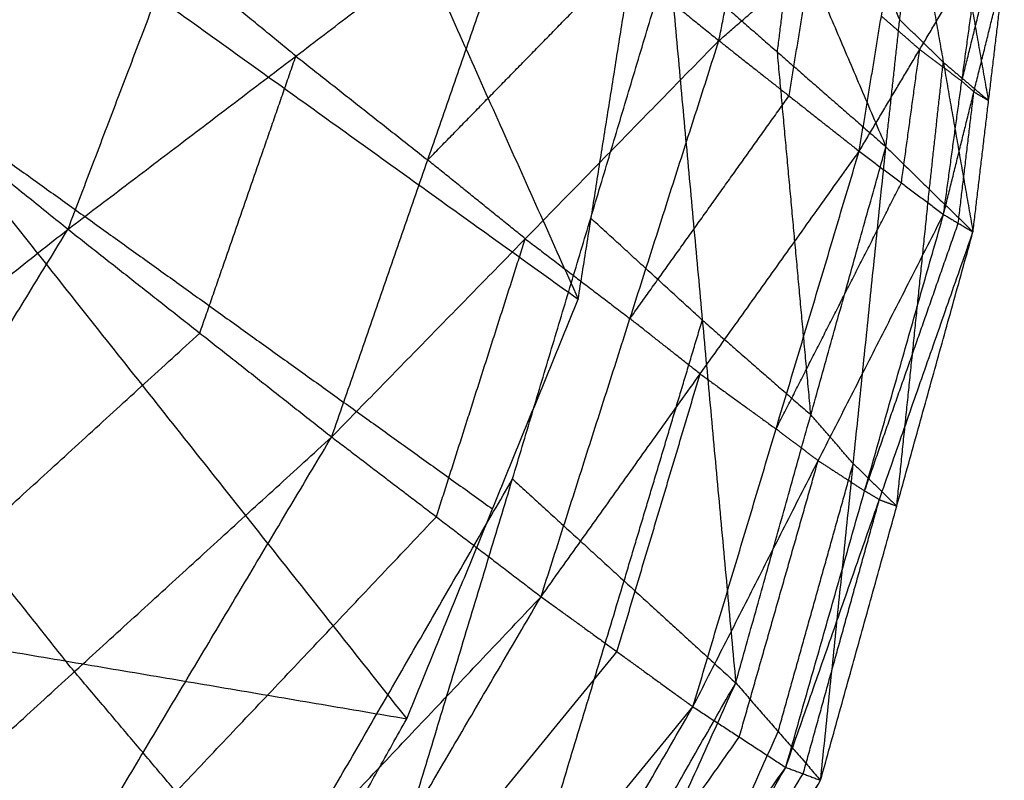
# Model space of a CAD drawing. Header units: millimetres. Extents: x -106 to 110, y -96 to 120.
# Tile 637 of 656: x 81.21 to 82.51, y -58.43 to -57.43. Entities that reach past the tile are written whole.
import ezdxf

# ---------------------------------------------------------------- set-up
doc = ezdxf.new("R2010")
doc.units = ezdxf.units.MM
doc.header["$MEASUREMENT"] = 0
doc.layers.add('Default', color=7, linetype='Continuous', true_color=0x000000)

msp = doc.modelspace()

# ---------------------------------------------------------------- linework, layer by layer
at = {"layer": 'Default'}
for points in [[(81.1479, -56.0111, 11.9987), (81.5475, -56.9032, 11.9248), (81.9471, -57.7952, 11.851)], [(81.9471, -57.7952, 11.851), (82.0369, -57.231, 12.2736), (82.1266, -56.6668, 12.6961)], [(80.4024, -56.6862, 10.753), (81.0616, -57.5177, 11.1652), (81.7208, -58.3491, 11.5774)], [(80.4024, -56.6862, 10.753), (81.1748, -57.2407, 11.302), (81.9471, -57.7952, 11.851)], [(81.2739, -57.7028, 13.7105), (81.4117, -57.3407, 13.7398), (81.5496, -56.9786, 13.7692)], [(82.1074, -57.0183, 12.3951), (82.2303, -57.3062, 12.4178), (82.3532, -57.594, 12.4405)], [(82.1328, -57.4538, 13.4772), (82.1685, -57.2737, 13.5292), (82.2042, -57.0936, 13.5811)], [(82.3714, -57.4262, 12.5582), (82.31, -57.2823, 12.5468), (82.2485, -57.1383, 12.5354)], [(81.2739, -57.7028, 13.7105), (81.5746, -57.4743, 13.6799), (81.8752, -57.2458, 13.6493)], [(81.6218, -57.977, 13.5386), (81.7485, -57.6114, 13.594), (81.8752, -57.2458, 13.6493)], [(81.8752, -57.2458, 13.6493), (82.004, -57.3498, 13.5633), (82.1328, -57.4538, 13.4772)], [(82.1328, -57.4538, 13.4772), (82.2546, -57.3485, 13.443), (82.3764, -57.2431, 13.4088)], [(82.3179, -57.5998, 13.2713), (82.3472, -57.4215, 13.34), (82.3764, -57.2431, 13.4088)], [(82.3532, -57.594, 12.4405), (82.3714, -57.4262, 12.5582), (82.3897, -57.2584, 12.6758)], [(82.3897, -57.2584, 12.6758), (82.4289, -57.4824, 12.7527), (82.4681, -57.7064, 12.8296)], [(82.21, -57.4689, 12.29), (82.2202, -57.3875, 12.3539), (82.2303, -57.3062, 12.4178)], [(82.4887, -57.533, 12.9277), (82.4691, -57.421, 12.8892), (82.4495, -57.309, 12.8508)], [(82.3179, -57.5998, 13.2713), (82.3978, -57.4656, 13.245), (82.4776, -57.3313, 13.2187)], [(82.4292, -57.6833, 13.0499), (82.4534, -57.5073, 13.1343), (82.4776, -57.3313, 13.2187)], [(81.5746, -57.4743, 13.6799), (81.4931, -57.4075, 13.7099), (81.4117, -57.3407, 13.7398)], [(81.7485, -57.6114, 13.594), (81.8762, -57.4806, 13.5786), (82.004, -57.3498, 13.5633)], [(81.8604, -58.0325, 11.7235), (81.9636, -57.6882, 11.9315), (82.0669, -57.3439, 12.1396)], [(82.0669, -57.3439, 12.1396), (82.1109, -57.8228, 12.098), (82.155, -58.3017, 12.0564)], [(82.0669, -57.3439, 12.1396), (82.21, -57.4689, 12.29), (82.3532, -57.594, 12.4405)], [(82.2253, -57.5268, 13.3743), (82.24, -57.4376, 13.4086), (82.2546, -57.3485, 13.443)], [(82.4534, -57.5073, 13.1343), (82.4734, -57.4264, 13.1283), (82.4935, -57.3455, 13.1222)], [(82.4292, -57.6833, 13.0499), (82.4693, -57.5215, 13.0378), (82.5094, -57.3597, 13.0258)], [(82.4681, -57.7064, 12.8296), (82.4887, -57.533, 12.9277), (82.5094, -57.3597, 13.0258)], [(80.8612, -57.3694, 13.8063), (81.0676, -57.5361, 13.7584), (81.2739, -57.7028, 13.7105)], [(82.3978, -57.4656, 13.245), (82.3725, -57.4435, 13.2925), (82.3472, -57.4215, 13.34)], [(82.4289, -57.4824, 12.7527), (82.4001, -57.4543, 12.6554), (82.3714, -57.4262, 12.5582)], [(80.6111, -57.4412, 10.8096), (80.9407, -57.8569, 11.0157), (81.2703, -58.2726, 11.2218)], [(81.6218, -57.977, 13.5386), (81.8773, -57.7154, 13.5079), (82.1328, -57.4538, 13.4772)], [(81.8981, -58.1879, 13.3108), (82.0154, -57.8208, 13.394), (82.1328, -57.4538, 13.4772)], [(82.1328, -57.4538, 13.4772), (82.2253, -57.5268, 13.3743), (82.3179, -57.5998, 13.2713)], [(82.2541, -57.9478, 12.2485), (82.2321, -57.7084, 12.2693), (82.21, -57.4689, 12.29)], [(82.3736, -57.6416, 13.1606), (82.3857, -57.5536, 13.2028), (82.3978, -57.4656, 13.245)], [(82.3978, -57.4656, 13.245), (82.4256, -57.4865, 13.1896), (82.4534, -57.5073, 13.1343)], [(81.4478, -57.8399, 13.6245), (81.5112, -57.6571, 13.6522), (81.5746, -57.4743, 13.6799)], [(81.5746, -57.4743, 13.6799), (81.6615, -57.5428, 13.6369), (81.7485, -57.6114, 13.594)], [(82.4106, -57.6502, 12.635), (82.4197, -57.5663, 12.6939), (82.4289, -57.4824, 12.7527)], [(82.4289, -57.4824, 12.7527), (82.4588, -57.5077, 12.8402), (82.4887, -57.533, 12.9277)], [(82.4693, -57.5215, 13.0378), (82.4613, -57.5144, 13.0861), (82.4534, -57.5073, 13.1343)], [(81.0616, -57.5177, 11.1652), (81.4478, -57.7949, 11.4397), (81.834, -58.0721, 11.7142)], [(82.4486, -57.6949, 12.9397), (82.459, -57.6082, 12.9888), (82.4693, -57.5215, 13.0378)], [(82.4693, -57.5215, 13.0378), (82.479, -57.5273, 12.9828), (82.4887, -57.533, 12.9277)], [(82.0154, -57.8208, 13.394), (82.1204, -57.6738, 13.3842), (82.2253, -57.5268, 13.3743)], [(82.155, -58.3017, 12.0564), (82.2541, -57.9478, 12.2485), (82.3532, -57.594, 12.4405)], [(82.267, -58.4303, 12.5097), (82.3101, -58.0122, 12.4751), (82.3532, -57.594, 12.4405)], [(82.3532, -57.594, 12.4405), (82.4106, -57.6502, 12.635), (82.4681, -57.7064, 12.8296)], [(81.8773, -57.7154, 13.5079), (81.8129, -57.6634, 13.5509), (81.7485, -57.6114, 13.594)], [(81.8981, -58.1879, 13.3108), (82.108, -57.8938, 13.2911), (82.3179, -57.5998, 13.2713)], [(82.0985, -58.3332, 13.0492), (82.2082, -57.9665, 13.1603), (82.3179, -57.5998, 13.2713)], [(82.3179, -57.5998, 13.2713), (82.3736, -57.6416, 13.1606), (82.4292, -57.6833, 13.0499)], [(82.2082, -57.9665, 13.1603), (82.2909, -57.8041, 13.1604), (82.3736, -57.6416, 13.1606)], [(82.3675, -58.0683, 12.6696), (82.3891, -57.8593, 12.6523), (82.4106, -57.6502, 12.635)], [(82.1109, -57.8228, 12.098), (82.0373, -57.7555, 12.0148), (81.9636, -57.6882, 11.9315)], [(82.0985, -58.3332, 13.0492), (82.2638, -58.0083, 13.0495), (82.4292, -57.6833, 13.0499)], [(82.221, -58.4132, 12.7756), (82.3251, -58.0483, 12.9127), (82.4292, -57.6833, 13.0499)], [(82.4292, -57.6833, 13.0499), (82.4486, -57.6949, 12.9397), (82.4681, -57.7064, 12.8296)], [(80.0273, -58.6873, 13.8041), (80.6506, -58.195, 13.7573), (81.2739, -57.7028, 13.7105)], [(80.4515, -59.0457, 13.6639), (80.8627, -58.3742, 13.6872), (81.2739, -57.7028, 13.7105)], [(81.2739, -57.7028, 13.7105), (81.4478, -57.8399, 13.6245), (81.6218, -57.977, 13.5386)], [(82.3251, -58.0483, 12.9127), (82.3868, -57.8716, 12.9262), (82.4486, -57.6949, 12.9397)], [(81.76, -58.0824, 13.4247), (81.8186, -57.8989, 13.4663), (81.8773, -57.7154, 13.5079)], [(81.8773, -57.7154, 13.5079), (81.9464, -57.7681, 13.451), (82.0154, -57.8208, 13.394)], [(82.221, -58.4132, 12.7756), (82.3445, -58.0598, 12.8026), (82.4681, -57.7064, 12.8296)], [(82.267, -58.4303, 12.5097), (82.3675, -58.0683, 12.6696), (82.4681, -57.7064, 12.8296)], [(81.7208, -58.3491, 11.5774), (81.834, -58.0721, 11.7142), (81.9471, -57.7952, 11.851)], [(82.0077, -58.1671, 11.89), (82.0593, -57.9949, 11.994), (82.1109, -57.8228, 12.098)], [(82.108, -57.8938, 13.2911), (82.0617, -57.8573, 13.3426), (82.0154, -57.8208, 13.394)], [(82.1109, -57.8228, 12.098), (82.1825, -57.8853, 12.1732), (82.2541, -57.9478, 12.2485)], [(80.8627, -58.3742, 13.6872), (81.1552, -58.107, 13.6559), (81.4478, -57.8399, 13.6245)], [(81.9983, -58.2605, 13.18), (82.0532, -58.0772, 13.2355), (82.108, -57.8938, 13.2911)], [(82.108, -57.8938, 13.2911), (82.1581, -57.9302, 13.2257), (82.2082, -57.9665, 13.1603)], [(82.3101, -58.0122, 12.4751), (82.2821, -57.98, 12.3618), (82.2541, -57.9478, 12.2485)], [(82.2638, -58.0083, 13.0495), (82.236, -57.9874, 13.1049), (82.2082, -57.9665, 13.1603)], [(80.4515, -59.0457, 13.6639), (81.0366, -58.5113, 13.6013), (81.6218, -57.977, 13.5386)], [(80.8078, -59.3404, 13.4393), (81.2148, -58.6587, 13.4889), (81.6218, -57.977, 13.5386)], [(81.6218, -57.977, 13.5386), (81.76, -58.0824, 13.4247), (81.8981, -58.1879, 13.3108)], [(82.1597, -58.3732, 12.9124), (82.2118, -58.1907, 12.9809), (82.2638, -58.0083, 13.0495)], [(82.211, -58.366, 12.2831), (82.2605, -58.1891, 12.3791), (82.3101, -58.0122, 12.4751)], [(82.2638, -58.0083, 13.0495), (82.2945, -58.0283, 12.9811), (82.3251, -58.0483, 12.9127)], [(82.3101, -58.0122, 12.4751), (82.3388, -58.0402, 12.5724), (82.3675, -58.0683, 12.6696)], [(81.0651, -59.411, 11.2723), (81.4627, -58.7217, 11.4979), (81.8604, -58.0325, 11.7235)], [(81.3571, -59.6961, 11.6538), (81.6087, -58.8643, 11.6886), (81.8604, -58.0325, 11.7235)], [(81.8604, -58.0325, 11.7235), (82.0077, -58.1671, 11.89), (82.155, -58.3017, 12.0564)], [(82.3445, -58.0598, 12.8026), (82.3348, -58.054, 12.8576), (82.3251, -58.0483, 12.9127)], [(82.244, -58.4217, 12.6426), (82.2942, -58.2408, 12.7226), (82.3445, -58.0598, 12.8026)], [(82.3445, -58.0598, 12.8026), (82.356, -58.0641, 12.7361), (82.3675, -58.0683, 12.6696)], [(81.2148, -58.6587, 13.4889), (81.4874, -58.3705, 13.4568), (81.76, -58.0824, 13.4247)], [(81.756, -58.9989, 11.8551), (81.8819, -58.583, 11.8725), (82.0077, -58.1671, 11.89)], [(80.8078, -59.3404, 13.4393), (81.353, -58.7641, 13.3751), (81.8981, -58.1879, 13.3108)], [(80.8197, -58.1962, 10.8662), (81.1167, -58.5474, 11.1272), (81.4137, -58.8986, 11.3882)], [(80.8197, -58.1962, 10.8662), (81.2703, -58.2726, 11.2218), (81.7208, -58.3491, 11.5774)], [(81.0901, -59.5671, 13.1537), (81.4941, -58.8775, 13.2323), (81.8981, -58.1879, 13.3108)], [(81.8981, -58.1879, 13.3108), (81.9983, -58.2605, 13.18), (82.0985, -58.3332, 13.0492)], [(81.4941, -58.8775, 13.2323), (81.7462, -58.569, 13.2061), (81.9983, -58.2605, 13.18)], [(81.5672, -58.6238, 11.4828), (81.4188, -58.4482, 11.3523), (81.2703, -58.2726, 11.2218)], [(81.3571, -59.6961, 11.6538), (81.756, -58.9989, 11.8551), (82.155, -58.3017, 12.0564)], [(81.4668, -59.8303, 12.1857), (81.8109, -59.066, 12.1211), (82.155, -58.3017, 12.0564)], [(82.155, -58.3017, 12.0564), (82.211, -58.366, 12.2831), (82.267, -58.4303, 12.5097)], [(81.0901, -59.5671, 13.1537), (81.5943, -58.9502, 13.1014), (82.0985, -58.3332, 13.0492)], [(81.2943, -59.7238, 12.8331), (81.6964, -59.0285, 12.9411), (82.0985, -58.3332, 13.0492)], [(82.0985, -58.3332, 13.0492), (82.1597, -58.3732, 12.9124), (82.221, -58.4132, 12.7756)], [(81.4137, -58.8986, 11.3882), (81.5672, -58.6238, 11.4828), (81.7208, -58.3491, 11.5774)], [(81.8669, -59.1303, 12.3477), (82.0389, -58.7482, 12.3154), (82.211, -58.366, 12.2831)], [(81.6964, -59.0285, 12.9411), (81.9281, -58.7008, 12.9267), (82.1597, -58.3732, 12.9124)], [(81.2943, -59.7238, 12.8331), (81.7576, -59.0685, 12.8043), (82.221, -58.4132, 12.7756)], [(81.4192, -59.8105, 12.5028), (81.8201, -59.1118, 12.6392), (82.221, -58.4132, 12.7756)], [(82.221, -58.4132, 12.7756), (82.244, -58.4217, 12.6426), (82.267, -58.4303, 12.5097)], [(81.4192, -59.8105, 12.5028), (81.8431, -59.1204, 12.5063), (82.267, -58.4303, 12.5097)], [(81.4668, -59.8303, 12.1857), (81.8669, -59.1303, 12.3477), (82.267, -58.4303, 12.5097)], [(81.8201, -59.1118, 12.6392), (82.032, -58.7668, 12.6409), (82.244, -58.4217, 12.6426)]]:
    msp.add_open_spline(points, degree=2, dxfattribs=at)

doc.saveas('drawing.dxf')
